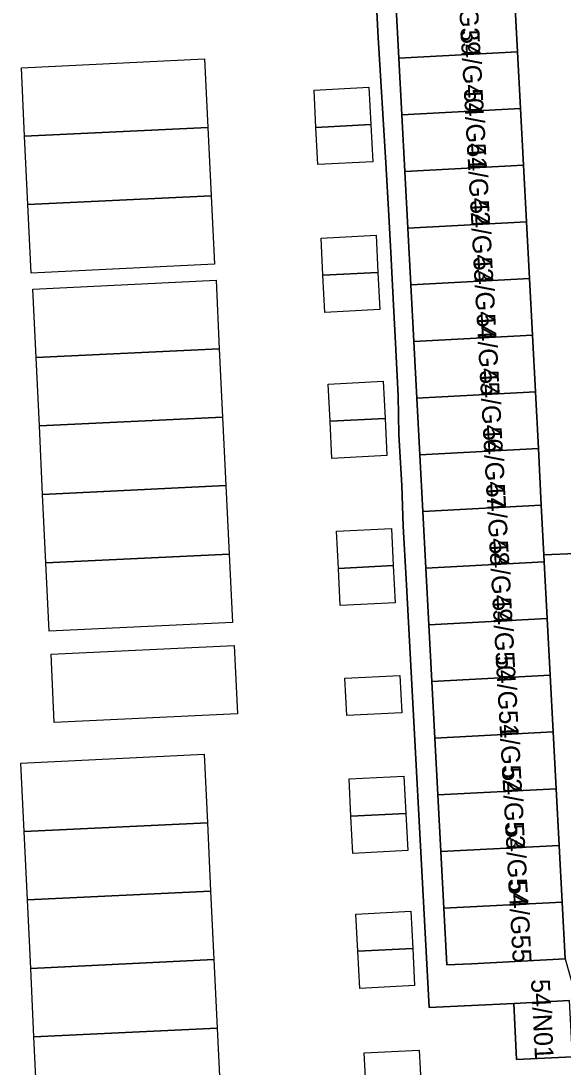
# Model space of a CAD drawing. Extents: x 158086 to 159499, y 382904 to 383981.
# Drawn here: x 158905.7 to 158934.6, y 383404.7 to 383460.4 of the extents above; entities that cross this region are included whole.
import ezdxf

# ---------------------------------------------------------------- set-up
doc = ezdxf.new("R2010")
doc.units = 0
for name, color, linetype in [('IMGEO_Erf', 7, 'Continuous'), ('IMGEO_Pand', 7, 'Continuous'), ('IMGEO_Pand_nummerreeks', 7, 'Continuous'), ('IMGEO_Pand_vergunning_verleend', 7, 'Continuous'), ('IMGEO_Rijbaan_lokaal_open', 7, 'Continuous'), ('IMGEO_Voetpad_open', 7, 'Continuous')]:
    doc.layers.add(name, color=color, linetype=linetype)

msp = doc.modelspace()

# ---------------------------------------------------------------- linework, layer by layer
at = {"layer": 'IMGEO_Erf'}
msp.add_lwpolyline([(158935.062, 383405.294), (158932.072, 383405.147), (158931.931, 383408.123), (158927.42, 383407.909), (158926.205, 383430.722), (158926.047, 383433.52), (158925.973, 383435.677), (158925.82, 383438.387), (158925.786, 383440.45), (158925.637, 383443.249), (158925.53, 383445.279), (158925.381, 383448.078), (158925.277, 383450.039), (158925.128, 383452.842), (158924.716, 383459.52), (158924.334, 383466.719)], dxfattribs=at)
at = {"layer": 'IMGEO_Pand'}
for points in [[(158925.821, 383458.42), (158932.134, 383458.754), (158931.975, 383461.77), (158925.662, 383461.435)], [(158925.821, 383458.42), (158925.981, 383455.404), (158932.292, 383455.739), (158932.134, 383458.754)], [(158932.292, 383455.739), (158925.981, 383455.404), (158926.141, 383452.389), (158932.451, 383452.723)], [(158926.141, 383452.389), (158926.301, 383449.373), (158932.609, 383449.708), (158932.451, 383452.723)], [(158932.768, 383446.692), (158932.609, 383449.708), (158926.301, 383449.373), (158926.461, 383446.358)], [(158932.768, 383446.692), (158926.461, 383446.358), (158926.62, 383443.342), (158932.926, 383443.677)], [(158926.78, 383440.327), (158933.085, 383440.661), (158932.926, 383443.677), (158926.62, 383443.342)], [(158926.78, 383440.327), (158926.94, 383437.311), (158933.243, 383437.645), (158933.085, 383440.661)], [(158933.402, 383434.63), (158933.243, 383437.645), (158926.94, 383437.311), (158927.1, 383434.296)], [(158933.56, 383431.614), (158933.54, 383431.998), (158933.402, 383434.63), (158927.1, 383434.296), (158927.259, 383431.28)], [(158933.56, 383431.614), (158927.259, 383431.28), (158927.419, 383428.265), (158933.719, 383428.599)], [(158927.419, 383428.265), (158927.579, 383425.249), (158933.877, 383425.583), (158933.719, 383428.599)], [(158934.036, 383422.568), (158933.877, 383425.583), (158927.579, 383425.249), (158927.739, 383422.234)], [(158927.899, 383419.218), (158934.194, 383419.552), (158934.036, 383422.568), (158927.739, 383422.234)], [(158927.899, 383419.218), (158928.058, 383416.203), (158934.353, 383416.537), (158934.194, 383419.552)], [(158928.218, 383413.187), (158934.512, 383413.521), (158934.353, 383416.537), (158928.058, 383416.203)], [(158928.218, 383413.187), (158928.378, 383410.172), (158929.678, 383410.241), (158934.67, 383410.507), (158934.512, 383413.521)], [(158934.91, 383408.274), (158931.931, 383408.123), (158932.072, 383405.147), (158935.062, 383405.294)]]:
    msp.add_lwpolyline(points, close=True, dxfattribs=at)
at = {"layer": 'IMGEO_Pand_vergunning_verleend'}
for points in [[(158905.708, 383457.91), (158915.466, 383458.376), (158915.641, 383454.735), (158905.883, 383454.268)], [(158921.295, 383456.716), (158924.222, 383456.865), (158924.323, 383454.885), (158921.395, 383454.736)], [(158905.883, 383454.268), (158915.641, 383454.735), (158915.815, 383451.094), (158906.057, 383450.627)], [(158921.395, 383454.736), (158924.323, 383454.885), (158924.424, 383452.905), (158921.496, 383452.756)], [(158906.057, 383450.627), (158915.815, 383451.094), (158915.989, 383447.453), (158906.231, 383446.986)], [(158921.67, 383448.848), (158924.597, 383448.997), (158924.698, 383447.018), (158921.771, 383446.869)], [(158921.771, 383446.869), (158924.698, 383447.018), (158924.799, 383445.038), (158921.871, 383444.889)], [(158906.318, 383446.131), (158916.076, 383446.597), (158916.25, 383442.956), (158906.493, 383442.489)], [(158906.493, 383442.489), (158916.25, 383442.956), (158916.425, 383439.315), (158906.667, 383438.848)], [(158922.052, 383441.081), (158924.979, 383441.23), (158925.08, 383439.25), (158922.152, 383439.101)], [(158906.667, 383438.848), (158916.425, 383439.315), (158916.599, 383435.674), (158906.841, 383435.207)], [(158922.152, 383439.101), (158925.08, 383439.25), (158925.181, 383437.27), (158922.253, 383437.121)], [(158906.841, 383435.207), (158916.599, 383435.674), (158916.773, 383432.033), (158907.015, 383431.566)], [(158922.492, 383433.252), (158925.419, 383433.401), (158925.52, 383431.421), (158922.593, 383431.272)], [(158907.015, 383431.566), (158916.773, 383432.033), (158916.947, 383428.392), (158907.189, 383427.925)], [(158922.593, 383431.272), (158925.52, 383431.421), (158925.621, 383429.441), (158922.693, 383429.292)], [(158907.288, 383426.709), (158917.046, 383427.176), (158917.221, 383423.535), (158907.463, 383423.068)], [(158922.941, 383425.427), (158925.869, 383425.576), (158925.969, 383423.596), (158923.042, 383423.447)], [(158905.684, 383420.916), (158915.442, 383421.383), (158915.616, 383417.742), (158905.858, 383417.275)], [(158923.159, 383420.067), (158926.087, 383420.216), (158926.188, 383418.236), (158923.26, 383418.087)], [(158923.26, 383418.087), (158926.188, 383418.236), (158926.288, 383416.256), (158923.361, 383416.107)], [(158905.858, 383417.275), (158915.616, 383417.742), (158915.79, 383414.101), (158906.032, 383413.634)], [(158906.032, 383413.634), (158915.79, 383414.101), (158915.964, 383410.46), (158906.207, 383409.993)], [(158923.527, 383412.884), (158926.454, 383413.033), (158926.555, 383411.053), (158923.628, 383410.904)], [(158923.628, 383410.904), (158926.555, 383411.053), (158926.656, 383409.073), (158923.728, 383408.925)], [(158906.207, 383409.993), (158915.964, 383410.46), (158916.139, 383406.819), (158906.381, 383406.352)], [(158906.381, 383406.352), (158916.139, 383406.819), (158916.313, 383403.178), (158906.555, 383402.711)], [(158923.972, 383405.49), (158926.899, 383405.639), (158927, 383403.66), (158924.072, 383403.511)]]:
    msp.add_lwpolyline(points, close=True, dxfattribs=at)
at = {"layer": 'IMGEO_Rijbaan_lokaal_open'}
msp.add_lwpolyline([(158931.975, 383461.77), (158932.134, 383458.754), (158932.292, 383455.739), (158932.451, 383452.723), (158932.609, 383449.708), (158932.768, 383446.692), (158932.926, 383443.677), (158933.085, 383440.661), (158933.243, 383437.645), (158933.402, 383434.63), (158933.54, 383431.998), (158941.975, 383432.354)], dxfattribs=at)
msp.add_lwpolyline([(158942.233, 383428.468), (158941.975, 383432.354), (158933.54, 383431.998), (158933.56, 383431.614), (158933.719, 383428.599), (158933.877, 383425.583), (158934.036, 383422.568), (158934.194, 383419.552), (158934.353, 383416.537), (158934.512, 383413.521), (158934.67, 383410.507), (158935.294, 383408.293), (158936.388, 383404.415), (158936.67, 383403.418), (158938.645, 383396.415), (158939.766, 383392.44), (158943.494, 383379.853), (158945.392, 383373.761), (158950.13, 383374.942), (158944.391, 383393.87)], close=True, dxfattribs=at)
at = {"layer": 'IMGEO_Voetpad_open'}
for points in [[(158924.334, 383466.719), (158924.716, 383459.52), (158925.128, 383452.842), (158925.277, 383450.039), (158925.381, 383448.078), (158925.53, 383445.279), (158925.637, 383443.249), (158925.786, 383440.45), (158925.82, 383438.387), (158925.973, 383435.677), (158926.047, 383433.52), (158926.205, 383430.722), (158927.42, 383407.909), (158931.931, 383408.123), (158934.91, 383408.274)], [(158934.67, 383410.507), (158929.678, 383410.241), (158928.378, 383410.172), (158928.218, 383413.187), (158928.058, 383416.203), (158927.899, 383419.218), (158927.739, 383422.234), (158927.579, 383425.249), (158927.419, 383428.265), (158927.259, 383431.28), (158927.1, 383434.296), (158926.94, 383437.311), (158926.78, 383440.327), (158926.62, 383443.342), (158926.461, 383446.358), (158926.301, 383449.373), (158926.141, 383452.389), (158925.981, 383455.404), (158925.821, 383458.42), (158925.662, 383461.435)]]:
    msp.add_lwpolyline(points, dxfattribs=at)

# ---------------------------------------------------------------- texts
at = {"layer": 'IMGEO_Pand_nummerreeks'}
for s, rotation, p in [('54/G39', 273.2226, (158928.925, 383462.92)), ('54/G40', 273.2226, (158929.096, 383459.897)), ('54/G41', 273.2226, (158929.271, 383456.772)), ('54/G42', 273.2226, (158929.435, 383453.871)), ('54/G43', 273.2226, (158929.605, 383450.848)), ('54/G44', 273.2226, (158929.775, 383447.83)), ('54/G45', 273.2226, (158929.945, 383444.813)), ('54/G46', 273.2226, (158930.115, 383441.796)), ('54/G47', 273.2226, (158930.285, 383438.778)), ('54/G48', 273.2226, (158930.455, 383435.758)), ('54/G49', 273.2226, (158930.624, 383432.747)), ('54/G50', 273.2226, (158930.794, 383429.723)), ('54/G51', 273.2226, (158930.97, 383426.599)), ('54/G52', 273.2226, (158931.134, 383423.698)), ('54/G53', 273.2226, (158931.304, 383420.675)), ('54/G54', 273.2226, (158931.474, 383417.657)), ('54/G55', 273.2226, (158931.644, 383414.64)), ('54/N01', 272.9219, (158932.85, 383409.402))]:
    msp.add_text(s, height=1, rotation=rotation, dxfattribs=at).set_placement(p)

doc.saveas('drawing.dxf')
